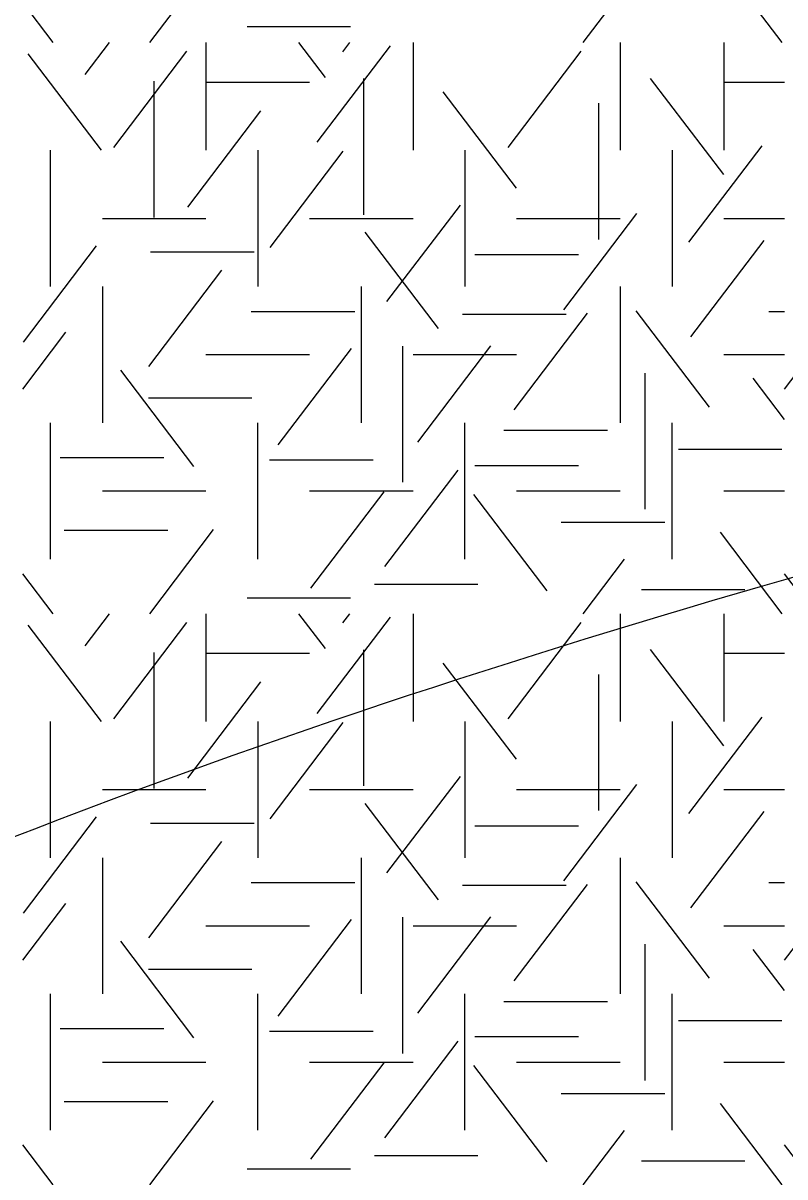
# Model space of a CAD drawing. Extents: x 419101 to 420177, y 4451541 to 4452254.
# Drawn here: x 419864.02 to 419873.9, y 4451603.44 to 4451618.41 of the extents above; entities that cross this region are included whole.
import ezdxf

# ---------------------------------------------------------------- set-up
doc = ezdxf.new("R2010")
doc.units = 0
doc.layers.add('3_HALİHAZIR', color=7, linetype='Continuous')
doc.layers.add('Level 41', color=7, linetype='Continuous')

msp = doc.modelspace()

# ---------------------------------------------------------------- linework, layer by layer
at = {"layer": '3_HALİHAZIR'}
for points in [[(419846.731, 4451613.4), (419846.734, 4451613.401), (419851.514, 4451616.401), (419885.634, 4451630.941), (419888.984, 4451632.301), (419889.844, 4451632.681), (419890.744, 4451632.961), (419895.264, 4451633.531), (419919.823, 4451636.751), (419931.005, 4451651.381), (419931.911, 4451652.564)], [(419839.353, 4451591.962), (419839.364, 4451591.971), (419844.374, 4451596.271), (419851.394, 4451601.551), (419855.474, 4451603.971), (419875.934, 4451611.761), (419891.494, 4451615.431), (419906.684, 4451617.851), (419924.462, 4451620.917), (419940.295, 4451639.301), (419940.435, 4451639.501), (419940.605, 4451639.681)], [(419830.585, 4451569.182), (419835.774, 4451573.831), (419840.974, 4451578.331), (419857.814, 4451590.841), (419892.084, 4451597.601), (419927.345, 4451605.321), (419938.763, 4451608.51), (419942.048, 4451608.213)]]:
    msp.add_spline(points, degree=3, dxfattribs=at)
at = {"layer": 'Level 41'}
for p, q in [((419865.666, 4451618.155), (419866.495, 4451619.246)), ((419873.869, 4451618.155), (419873.067, 4451619.211)), ((419871.286, 4451618.155), (419871.823, 4451618.861)), ((419864.413, 4451618.155), (419864.019, 4451618.673)), ((419866.928, 4451618.361), (419868.271, 4451618.361)), ((419864.829, 4451617.738), (419865.146, 4451618.155)), ((419866.395, 4451618.155), (419866.395, 4451616.757)), ((419867.944, 4451617.703), (419867.6, 4451618.155)), ((419867.837, 4451616.861), (419868.787, 4451618.111)), ((419868.17, 4451618.035), (419868.261, 4451618.155)), ((419869.081, 4451618.155), (419869.081, 4451616.757)), ((419871.767, 4451618.155), (419871.767, 4451616.757)), ((419873.11, 4451618.155), (419873.11, 4451616.757)), ((419873.11, 4451618.155), (419873.11, 4451616.757)), ((419865.04, 4451616.757), (419864.091, 4451618.007)), ((419865.2, 4451616.792), (419866.149, 4451618.042)), ((419870.314, 4451616.792), (419871.263, 4451618.042)), ((419865.72, 4451617.653), (419865.72, 4451615.886)), ((419866.395, 4451617.641), (419867.738, 4451617.641)), ((419868.437, 4451617.688), (419868.437, 4451615.921)), ((419873.111, 4451616.441), (419872.162, 4451617.69)), ((419873.11, 4451617.641), (419873.898, 4451617.641)), ((419870.421, 4451616.266), (419869.472, 4451617.515)), ((419871.485, 4451617.367), (419871.485, 4451615.6)), ((419866.16, 4451616.02), (419867.109, 4451617.27)), ((419864.381, 4451614.99), (419864.381, 4451616.757)), ((419867.067, 4451616.757), (419867.067, 4451614.99)), ((419867.226, 4451615.495), (419868.175, 4451616.745)), ((419869.753, 4451616.757), (419869.753, 4451614.99)), ((419872.439, 4451616.757), (419872.439, 4451614.99)), ((419872.439, 4451616.757), (419872.439, 4451614.99)), ((419872.659, 4451615.564), (419873.608, 4451616.814)), ((419868.743, 4451614.794), (419869.694, 4451616.043)), ((419865.052, 4451615.873), (419866.395, 4451615.873)), ((419867.738, 4451615.873), (419869.081, 4451615.873)), ((419870.424, 4451615.873), (419871.767, 4451615.873)), ((419871.034, 4451614.689), (419871.983, 4451615.939)), ((419873.11, 4451615.873), (419873.898, 4451615.873)), ((419869.409, 4451614.444), (419868.459, 4451615.693)), ((419864.029, 4451614.269), (419864.978, 4451615.518)), ((419872.685, 4451614.338), (419873.635, 4451615.587)), ((419865.676, 4451615.439), (419867.019, 4451615.439)), ((419869.884, 4451615.403), (419871.227, 4451615.403)), ((419865.654, 4451613.952), (419866.603, 4451615.202)), ((419865.052, 4451614.99), (419865.052, 4451613.223)), ((419868.41, 4451614.99), (419868.41, 4451613.223)), ((419871.767, 4451614.99), (419871.767, 4451613.223)), ((419866.982, 4451614.666), (419868.325, 4451614.666)), ((419869.724, 4451614.633), (419871.067, 4451614.633)), ((419870.394, 4451613.392), (419871.344, 4451614.642)), ((419872.924, 4451613.426), (419871.975, 4451614.675)), ((419873.694, 4451614.666), (419873.898, 4451614.666)), ((419864.019, 4451613.66), (419864.578, 4451614.396)), ((419873.898, 4451613.66), (419874.457, 4451614.396)), ((419867.331, 4451612.936), (419868.281, 4451614.186)), ((419868.942, 4451614.218), (419868.942, 4451612.45)), ((419869.142, 4451612.972), (419870.091, 4451614.221)), ((419866.395, 4451614.106), (419867.738, 4451614.106)), ((419869.081, 4451614.106), (419870.424, 4451614.106)), ((419873.11, 4451614.106), (419873.898, 4451614.106)), ((419866.239, 4451612.655), (419865.29, 4451613.905)), ((419872.085, 4451613.868), (419872.085, 4451612.1)), ((419873.898, 4451613.266), (419873.492, 4451613.8)), ((419865.649, 4451613.546), (419866.992, 4451613.546)), ((419864.381, 4451611.455), (419864.381, 4451613.223)), ((419867.067, 4451611.455), (419867.067, 4451613.223)), ((419869.753, 4451611.455), (419869.753, 4451613.223)), ((419870.258, 4451613.125), (419871.601, 4451613.125)), ((419872.439, 4451611.455), (419872.439, 4451613.223)), ((419872.521, 4451612.88), (419873.864, 4451612.88)), ((419864.504, 4451612.774), (419865.847, 4451612.774)), ((419867.221, 4451612.74), (419868.564, 4451612.74)), ((419869.884, 4451612.669), (419871.227, 4451612.669)), ((419868.717, 4451611.358), (419869.666, 4451612.608)), ((419865.052, 4451612.339), (419866.395, 4451612.339)), ((419867.738, 4451612.339), (419869.081, 4451612.339)), ((419867.757, 4451611.079), (419868.706, 4451612.328)), ((419870.82, 4451611.044), (419869.87, 4451612.293)), ((419870.424, 4451612.339), (419871.767, 4451612.339)), ((419873.11, 4451612.339), (419873.898, 4451612.339)), ((419871.003, 4451611.932), (419872.346, 4451611.932)), ((419864.558, 4451611.828), (419865.9, 4451611.828)), ((419865.666, 4451610.746), (419866.495, 4451611.837)), ((419873.869, 4451610.746), (419873.067, 4451611.802)), ((419871.286, 4451610.746), (419871.823, 4451611.452)), ((419864.413, 4451610.746), (419864.019, 4451611.264)), ((419874.292, 4451610.746), (419873.898, 4451611.264)), ((419868.58, 4451611.127), (419869.923, 4451611.127)), ((419872.042, 4451611.058), (419873.385, 4451611.058)), ((419866.928, 4451610.952), (419868.271, 4451610.952)), ((419864.829, 4451610.329), (419865.146, 4451610.746)), ((419866.395, 4451610.746), (419866.395, 4451609.348)), ((419867.944, 4451610.294), (419867.6, 4451610.746)), ((419868.17, 4451610.626), (419868.261, 4451610.746)), ((419869.081, 4451610.746), (419869.081, 4451609.348)), ((419871.767, 4451610.746), (419871.767, 4451609.348)), ((419873.11, 4451610.746), (419873.11, 4451609.348)), ((419873.11, 4451610.746), (419873.11, 4451609.348)), ((419865.04, 4451609.348), (419864.091, 4451610.598)), ((419865.2, 4451609.383), (419866.149, 4451610.633)), ((419867.837, 4451609.452), (419868.787, 4451610.702)), ((419870.314, 4451609.383), (419871.263, 4451610.633)), ((419868.437, 4451610.279), (419868.437, 4451608.512)), ((419873.111, 4451609.032), (419872.162, 4451610.281)), ((419865.72, 4451610.244), (419865.72, 4451608.477)), ((419866.395, 4451610.232), (419867.738, 4451610.232)), ((419873.11, 4451610.232), (419873.898, 4451610.232)), ((419870.421, 4451608.857), (419869.472, 4451610.106)), ((419866.16, 4451608.611), (419867.109, 4451609.861)), ((419871.485, 4451609.958), (419871.485, 4451608.191)), ((419872.659, 4451608.155), (419873.608, 4451609.405)), ((419864.381, 4451607.581), (419864.381, 4451609.348)), ((419867.067, 4451609.348), (419867.067, 4451607.581)), ((419867.226, 4451608.086), (419868.175, 4451609.336)), ((419869.753, 4451609.348), (419869.753, 4451607.581)), ((419872.439, 4451609.348), (419872.439, 4451607.581)), ((419872.439, 4451609.348), (419872.439, 4451607.581)), ((419868.743, 4451607.385), (419869.694, 4451608.634)), ((419871.034, 4451607.28), (419871.983, 4451608.53)), ((419865.052, 4451608.464), (419866.395, 4451608.464)), ((419867.738, 4451608.464), (419869.081, 4451608.464)), ((419870.424, 4451608.464), (419871.767, 4451608.464)), ((419873.11, 4451608.464), (419873.898, 4451608.464)), ((419869.409, 4451607.035), (419868.459, 4451608.284)), ((419872.685, 4451606.929), (419873.635, 4451608.178)), ((419864.029, 4451606.86), (419864.978, 4451608.109)), ((419865.676, 4451608.03), (419867.019, 4451608.03)), ((419869.884, 4451607.994), (419871.227, 4451607.994)), ((419865.654, 4451606.543), (419866.603, 4451607.793)), ((419865.052, 4451607.581), (419865.052, 4451605.814)), ((419868.41, 4451607.581), (419868.41, 4451605.814)), ((419871.767, 4451607.581), (419871.767, 4451605.814)), ((419866.982, 4451607.257), (419868.325, 4451607.257)), ((419869.724, 4451607.224), (419871.067, 4451607.224)), ((419870.394, 4451605.983), (419871.344, 4451607.233)), ((419872.924, 4451606.017), (419871.975, 4451607.266)), ((419873.694, 4451607.257), (419873.898, 4451607.257)), ((419864.019, 4451606.251), (419864.578, 4451606.987)), ((419873.898, 4451606.251), (419874.457, 4451606.987)), ((419866.395, 4451606.697), (419867.738, 4451606.697)), ((419867.331, 4451605.527), (419868.281, 4451606.777)), ((419868.942, 4451606.809), (419868.942, 4451605.041)), ((419869.081, 4451606.697), (419870.424, 4451606.697)), ((419869.142, 4451605.563), (419870.091, 4451606.812)), ((419873.11, 4451606.697), (419873.898, 4451606.697)), ((419866.239, 4451605.246), (419865.29, 4451606.496)), ((419872.085, 4451606.459), (419872.085, 4451604.691)), ((419873.898, 4451605.857), (419873.492, 4451606.391)), ((419865.649, 4451606.137), (419866.992, 4451606.137)), ((419864.381, 4451604.046), (419864.381, 4451605.814)), ((419867.067, 4451604.046), (419867.067, 4451605.814)), ((419869.753, 4451604.046), (419869.753, 4451605.814)), ((419872.439, 4451604.046), (419872.439, 4451605.814)), ((419870.258, 4451605.716), (419871.601, 4451605.716)), ((419864.504, 4451605.365), (419865.847, 4451605.365)), ((419867.221, 4451605.331), (419868.564, 4451605.331)), ((419872.521, 4451605.471), (419873.864, 4451605.471)), ((419868.717, 4451603.949), (419869.666, 4451605.199)), ((419869.884, 4451605.26), (419871.227, 4451605.26)), ((419865.052, 4451604.93), (419866.395, 4451604.93)), ((419867.738, 4451604.93), (419869.081, 4451604.93)), ((419867.757, 4451603.67), (419868.706, 4451604.919)), ((419870.82, 4451603.635), (419869.87, 4451604.884)), ((419870.424, 4451604.93), (419871.767, 4451604.93)), ((419873.11, 4451604.93), (419873.898, 4451604.93)), ((419865.666, 4451603.337), (419866.495, 4451604.428)), ((419871.003, 4451604.523), (419872.346, 4451604.523)), ((419864.558, 4451604.419), (419865.9, 4451604.419)), ((419873.869, 4451603.337), (419873.067, 4451604.393)), ((419871.286, 4451603.337), (419871.823, 4451604.043)), ((419864.413, 4451603.337), (419864.019, 4451603.855)), ((419874.292, 4451603.337), (419873.898, 4451603.855)), ((419868.58, 4451603.718), (419869.923, 4451603.718)), ((419866.928, 4451603.543), (419868.271, 4451603.543)), ((419872.042, 4451603.649), (419873.385, 4451603.649))]:
    msp.add_line(p, q, dxfattribs=at)

doc.saveas('drawing.dxf')
